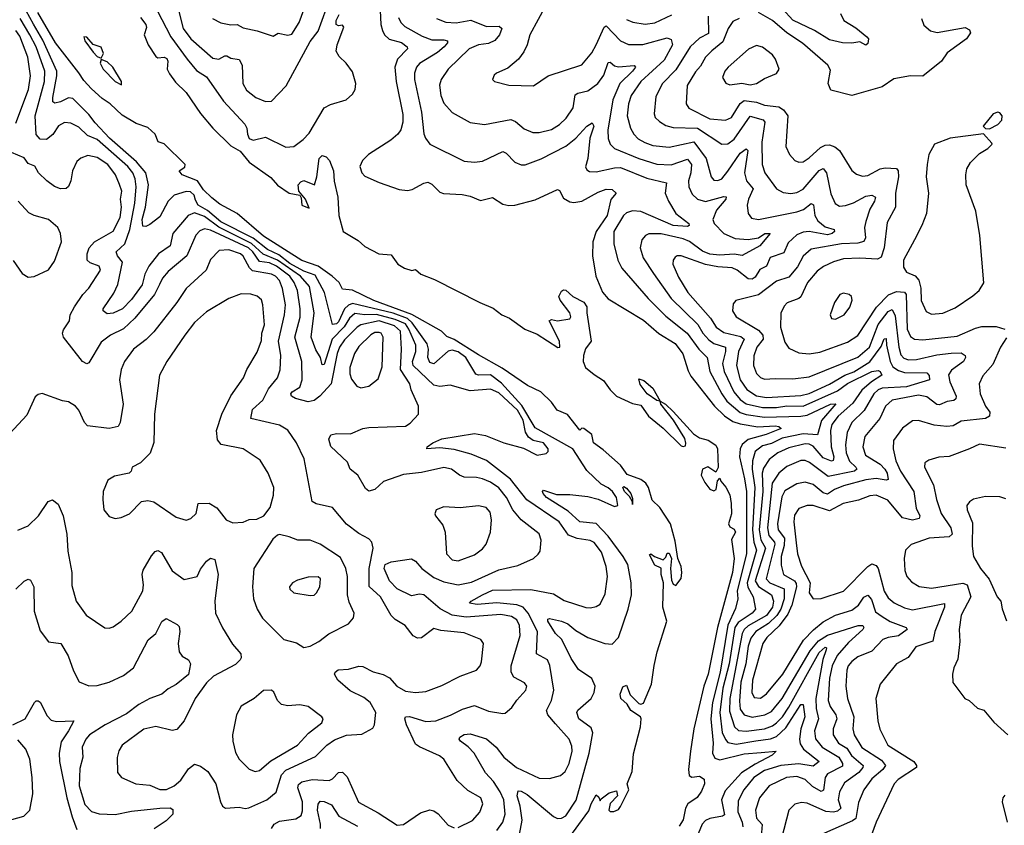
# Model space of a CAD drawing. Extents: x 1771496 to 1971148, y 471553 to 643630.
# Tile 507 of 656: x 1825944 to 1830797, y 634310 to 638279. Entities that reach past the tile are written whole.
import ezdxf

# ---------------------------------------------------------------- set-up
doc = ezdxf.new("R2010")
doc.units = 0

msp = doc.modelspace()

# ---------------------------------------------------------------- linework, layer by layer
at = {"layer": '0CON10XD'}
for points in [[(1826720.8, 638345), (1826750.2, 638235), (1826786.6, 638185), (1826895, 638089.6), (1826925, 638084.1), (1826955, 638101.3), (1826965, 638101.2), (1826985, 638089.1), (1827025, 638082.5), (1827040, 638055), (1827043.4, 637965), (1827061.2, 637931.2), (1827107.5, 637895), (1827155, 637876.8), (1827185, 637876.9), (1827256.7, 637953.3), (1827375, 638171.2), (1827415, 638222), (1827475, 638391.1)], [(1828540.7, 638355), (1828457.8, 638205), (1828445.3, 638154.7), (1828429.4, 638120.6), (1828402.5, 638085), (1828350.3, 638039.7), (1828293.3, 638015), (1828283.3, 638005), (1828273.8, 637985), (1828284.1, 637974.1), (1828355, 637956), (1828477, 637953), (1828548.1, 638001.9), (1828715, 638056.9), (1828763.8, 638116.2), (1828785.5, 638154.5), (1828825, 638242.2), (1828835, 638248.5), (1828905, 638175.3), (1828945, 638156.5), (1829015, 638156.1), (1829135, 638190.2), (1829155, 638181.9), (1829161.6, 638155), (1829120.1, 638079.9), (1829005.9, 637975), (1828958.4, 637905), (1828944.3, 637865), (1828937.6, 637805), (1828954, 637745), (1828970.8, 637715), (1828992.5, 637692.5), (1829025, 637673.2), (1829065, 637659.3), (1829145, 637650.6), (1829266.5, 637676.5), (1829327.7, 637595), (1829352.9, 637505), (1829365, 637488.9), (1829385, 637486.2), (1829405, 637495.4), (1829435, 637533.1), (1829495, 637620.8), (1829525, 637643.6), (1829532.3, 637635), (1829517.2, 637525), (1829527, 637485), (1829559.4, 637445), (1829535.9, 637395), (1829528.9, 637365), (1829533.9, 637323.9), (1829551.3, 637301.3), (1829585.4, 637295.4), (1829775, 637331.7), (1829806.6, 637343.4), (1829845, 637373.8), (1829856.7, 637366.7), (1829863.4, 637315), (1829877.3, 637287.3), (1829915, 637258.4), (1829958.8, 637245), (1829960, 637235), (1829948.1, 637225), (1829925, 637219.6), (1829835, 637234.8), (1829805, 637231.5), (1829775, 637219.8), (1829731, 637179), (1829710.4, 637129.6), (1829643, 637107), (1829625.5, 637064.5), (1829592.5, 637047.5), (1829569, 637011), (1829555, 637000.6), (1829535, 637002.5), (1829481.1, 637045), (1829455, 637056.7), (1829385, 637060.9), (1829325, 637073.3), (1829203.6, 637116.4), (1829184.5, 637115.5), (1829175, 637108.8), (1829165.6, 637094.4), (1829162.9, 637075), (1829191.3, 637011.3), (1829237.5, 636935), (1829349, 636809), (1829376.9, 636765), (1829415, 636738), (1829498.7, 636718.7), (1829514.8, 636705), (1829486.2, 636645), (1829477, 636575), (1829495.1, 636505.1), (1829527.9, 636457.9), (1829575, 636426), (1829625, 636417.2), (1829795, 636426.8), (1829835, 636437.4), (1829935, 636483), (1830011.7, 636528.3), (1830055, 636544.6), (1830135, 636593.6), (1830191, 636669), (1830205, 636707.1), (1830215, 636708.6), (1830216.3, 636675), (1830234.4, 636595), (1830248.3, 636568.3), (1830275, 636550.3), (1830305, 636540.1), (1830415, 636539.8), (1830426.5, 636526.5), (1830427.7, 636505), (1830315, 636470.1), (1830195, 636463.1), (1830174.8, 636455), (1830153.5, 636435), (1830105.9, 636354.1), (1830045.8, 636295), (1830022.4, 636245), (1830014.1, 636185), (1830017.4, 636145), (1830033.5, 636103.5), (1830065.9, 636075), (1830070, 636065), (1830058.5, 636055), (1829928.6, 636028.6), (1829837.6, 636097.6), (1829815, 636107.6), (1829795, 636107), (1829725, 636078.3), (1829685, 636045.3), (1829653.6, 635995), (1829629.5, 635775), (1829637.2, 635737.2), (1829665.1, 635705.1), (1829666.3, 635695), (1829624, 635525), (1829641.6, 635505), (1829712.2, 635475), (1829711.8, 635425), (1829696.4, 635375), (1829675.7, 635344.3), (1829635, 635303.5), (1829572.9, 635265), (1829548.1, 635231.9), (1829535, 635192.2), (1829522.6, 635105), (1829499.1, 635015), (1829491.5, 634921.5), (1829495, 634881.8), (1829515, 634853.5), (1829555, 634843.3), (1829616.4, 634853.6), (1829649.1, 634870.9), (1829702.5, 634935), (1829840.9, 635169.1), (1829880.8, 635219.2), (1829925, 635246.6), (1830076.2, 635295), (1830099.2, 635295), (1830105.5, 635285), (1830100, 635275), (1830028.8, 635211.2), (1829972.8, 635147.2), (1829948.3, 635095), (1829935.7, 635035), (1829929.5, 634925), (1829938.7, 634895), (1829966.2, 634855), (1829971.9, 634835), (1829953.7, 634785), (1829954.1, 634755), (1829980, 634715), (1830020.6, 634690.6), (1830044, 634654), (1830101.2, 634605), (1830100.2, 634595), (1830079.4, 634570.6), (1830010.3, 634519.7), (1829984.8, 634475.2), (1829978.3, 634435), (1829991.1, 634395), (1829975, 634379.8), (1829954.5, 634374.5), (1829917.7, 634377.7), (1829825, 634418.7), (1829797.1, 634422.9), (1829765, 634414.4), (1829735.6, 634385), (1829699.2, 634245)], [(1828590.1, 635940.1), (1828655, 635940), (1828745, 635930), (1828795, 635916.1), (1828875, 635880.8), (1828891.5, 635885), (1828885.1, 635925), (1828865.2, 635955), (1828845, 635973.1), (1828810.7, 635990.7), (1828738.5, 636058.5), (1828670.5, 636165), (1828485, 636269), (1828419, 636379), (1828318.2, 636488.2), (1828265, 636528.7), (1828205, 636527.7), (1828192.3, 636532.3), (1828142.1, 636615), (1828105, 636643.2), (1828075, 636650.3), (1828055, 636645.6), (1827985, 636583.2), (1827965, 636590), (1827954.9, 636615.1), (1827959.1, 636655), (1827952.3, 636682.3), (1827878.6, 636785), (1827855, 636806.2), (1827785, 636832.4), (1827585, 636880.1), (1827565, 636873.3), (1827545.3, 636854.7), (1827515, 636790.5), (1827505, 636781.2), (1827485, 636777.7), (1827446.6, 636935), (1827399.6, 637019.6), (1827345, 637040.1), (1827275, 637078), (1827221.2, 637121.2), (1827165, 637147.5), (1827095, 637202.2), (1826935, 637283.9), (1826869.6, 637339.6), (1826824.1, 637365), (1826809.6, 637390.4), (1826804.2, 637415), (1826785, 637430.8), (1826765, 637432), (1826705, 637414.1), (1826676.2, 637385), (1826635, 637308), (1826585, 637270.5), (1826565, 637259.8), (1826551.3, 637261.3), (1826547.8, 637295), (1826564.2, 637355.8), (1826578.7, 637465), (1826564.8, 637525), (1826518.8, 637578.8), (1826386.9, 637695), (1826315, 637770.3), (1826285, 637812.7), (1826205, 637890.8), (1826185, 637894.7), (1826145, 637873.8), (1826117.3, 637867.3), (1826107.1, 637875), (1826106.2, 637896.2), (1826127.4, 638002.6), (1826126.2, 638025), (1826057.5, 638177.5), (1826012.4, 638257.6), (1825975, 638322.1)], [(1826235, 638017.1), (1826119.9, 638165), (1826033.1, 638315)], [(1826621.9, 638325), (1826688.5, 638195), (1826769.7, 638085), (1826815, 638029.4), (1826865, 637998.1), (1826947.9, 637877.9), (1827053.7, 637763.7), (1827063.7, 637745), (1827065.9, 637715), (1827075, 637694.3), (1827095, 637686.3), (1827155, 637700.8), (1827255, 637651.5), (1827295, 637653.6), (1827341.1, 637688.9), (1827370.1, 637719.9), (1827445, 637844), (1827475, 637861.3), (1827553.1, 637885), (1827585, 637912.1), (1827597.1, 637935), (1827600, 637965), (1827585, 638022.2), (1827552.4, 638065), (1827517.8, 638097.8), (1827504, 638124), (1827508.7, 638155), (1827541.9, 638241.9), (1827535, 638252.9), (1827515, 638248.1), (1827503.3, 638255), (1827503.8, 638275), (1827517.7, 638305)], [(1826894.2, 638285), (1826935, 638263.5), (1826985, 638253.8), (1827015.3, 638255.3), (1827045, 638239.1), (1827114.7, 638224.7), (1827192.5, 638197.5), (1827218, 638212), (1827265, 638202.2), (1827285, 638208.1), (1827321.9, 638265), (1827345, 638327.1)], [(1827720.5, 638325), (1827724.4, 638255), (1827732.2, 638225), (1827742.7, 638205), (1827765, 638183.2), (1827825, 638167.3), (1827854, 638145), (1827854.6, 638135), (1827805.2, 638084.8), (1827793.2, 638045), (1827799, 637975), (1827831.7, 637811.7), (1827831.9, 637775), (1827822.8, 637737.2), (1827808, 637715), (1827773.6, 637685), (1827662.7, 637615), (1827633.5, 637585), (1827620.9, 637555), (1827630, 637525), (1827645, 637507.5), (1827715, 637477.3), (1827815, 637441.8), (1827855, 637436.8), (1827878.3, 637441.7), (1827935, 637473.8), (1827955, 637478.8), (1827975, 637469.5), (1828015, 637428.6), (1828032.1, 637422.1), (1828125, 637417.8), (1828165, 637408.9), (1828215, 637388.1), (1828275, 637402.9), (1828325, 637369.4), (1828355, 637363.5), (1828385, 637365.6), (1828485, 637391.1), (1828595, 637442.5), (1828605, 637438), (1828625, 637400.5), (1828655, 637382.5), (1828675, 637378.5), (1828715, 637384.4), (1828795, 637428.9), (1828835, 637443.5), (1828865, 637442.5), (1828883.8, 637425), (1828857.4, 637392.6), (1828839.3, 637315), (1828785.2, 637235), (1828768.1, 637185), (1828767.9, 637115), (1828784.5, 637015.5), (1828816.9, 636936.9), (1828844.2, 636904.2), (1829018.6, 636798.6), (1829095, 636733.1), (1829175, 636684), (1829213.2, 636633.2), (1829238.3, 636548.3), (1829252.2, 636522.2), (1829368.9, 636375), (1829418.1, 636328.1), (1829459.3, 636299.3), (1829495, 636287.9), (1829582.9, 636272.9), (1829667.6, 636277.6), (1829686, 636275), (1829697.5, 636265), (1829623.3, 636235), (1829535, 636210.5), (1829504.5, 636185.5), (1829495.5, 636165), (1829491.3, 636125), (1829517.1, 636017.1), (1829526.8, 635955), (1829526.8, 635646.8), (1829480.8, 635465), (1829484.1, 635425), (1829472.3, 635377.7), (1829434.3, 635295.7), (1829396.7, 635065), (1829358.4, 634915), (1829350.4, 634835), (1829361.4, 634715), (1829358.1, 634665), (1829370.8, 634640.8), (1829395, 634633.3), (1829515, 634661.9), (1829599.2, 634669.2), (1829673.3, 634675), (1829653.5, 634655), (1829568.4, 634611.6), (1829501.5, 634568.5), (1829420.9, 634479.1), (1829402.4, 634435), (1829418.2, 634361.8), (1829408.6, 634355), (1829345, 634343.9), (1829325, 634333.7), (1829308.2, 634315), (1829228.8, 634125)], [(1828935, 638280.8), (1828966.4, 638266.4), (1829026.2, 638256.2), (1829075, 638263.1), (1829157.7, 638302.3)], [(1830389.4, 638285), (1830401.3, 638251.3), (1830433.6, 638223.6), (1830465.6, 638215.6), (1830605, 638241.1), (1830625, 638229.2), (1830630.6, 638215), (1830610.6, 638185), (1830515, 638115.4), (1830487.8, 638075), (1830395, 638001.4), (1830335, 638002.9), (1830252.9, 637987.1), (1830195, 637947.8), (1830045, 637906.2), (1829941.4, 637931.4), (1829929.7, 637965), (1829940.2, 638030.2), (1829927.5, 638055), (1829803.1, 638163.1), (1829725.1, 638215.1), (1829655, 638274.7), (1829585, 638313.9)], [(1829990, 638310), (1830005.5, 638275), (1830065, 638238.9), (1830120, 638195), (1830127.5, 638185), (1830125, 638162.5), (1830115, 638154.2), (1830085, 638170), (1830045, 638162.7), (1830000, 638165), (1829935, 638179.2), (1829862.1, 638225), (1829755, 638276.6), (1829703.2, 638333.2)], [(1828295, 634283.6), (1828325.3, 634325), (1828336.9, 634365), (1828330.4, 634435), (1828312.6, 634475), (1828279, 634525), (1828239.1, 634569.1), (1828183.2, 634665), (1828155, 634696), (1828116.7, 634725), (1828110.6, 634735), (1828112.9, 634745), (1828135, 634757.5), (1828165, 634760.3), (1828245, 634736.2), (1828291.6, 634695), (1828330, 634645), (1828392.5, 634595), (1828505, 634542.1), (1828555, 634540), (1828608.8, 634555), (1828633.1, 634575), (1828651.5, 634615), (1828666.8, 634675), (1828665, 634700), (1828651.8, 634735), (1828585, 634810.4), (1828547.3, 634855), (1828540, 634875), (1828564.6, 634925), (1828577.3, 634975), (1828556.7, 635096.7), (1828545, 635125.6), (1828491.2, 635155), (1828496, 635265), (1828450.1, 635355), (1828425, 635384.2), (1828395, 635395.9), (1828295, 635405.7), (1828198.5, 635398.5), (1828161.2, 635405), (1828169.2, 635415), (1828225, 635446.2), (1828275, 635468), (1828462.5, 635472.5), (1828575, 635450), (1828627.7, 635417.7), (1828735, 635383.1), (1828757.9, 635382.1), (1828785, 635387.5), (1828805, 635400), (1828829.8, 635450.2), (1828840.9, 635535), (1828835.3, 635585), (1828811.9, 635655), (1828775, 635704), (1828755, 635712.8), (1828692.4, 635722.4), (1828649.6, 635739.6), (1828603.3, 635805), (1828443.8, 635913.8), (1828363.2, 636015), (1828245, 636106.8), (1828168.5, 636138.5), (1828085, 636160.7), (1828015, 636169.1), (1827950, 636165), (1827952.5, 636175), (1827980, 636195), (1828025, 636213.8), (1828185, 636240), (1828239.9, 636229.9), (1828330, 636195), (1828427.6, 636167.6), (1828495, 636133.3), (1828538.7, 636141.3), (1828548.3, 636151.7), (1828548.5, 636165), (1828525, 636194.6), (1828475, 636205.9), (1828452, 636222), (1828437.2, 636247.2), (1828425, 636305.8), (1828396.8, 636355), (1828305, 636440.8), (1828265, 636459.5), (1828165, 636449.7), (1828065, 636478.5), (1828015, 636472.2), (1827985, 636479.2), (1827882.6, 636575), (1827880.3, 636595), (1827897.2, 636645), (1827895.9, 636675), (1827862.5, 636755), (1827845, 636781.1), (1827795, 636802.7), (1827703.1, 636826.9), (1827645, 636824.7), (1827595, 636831.1), (1827569.2, 636809.2), (1827543.4, 636766.6), (1827483.4, 636705), (1827445, 636580), (1827435, 636578), (1827425.9, 636615), (1827402.9, 636652.9), (1827381, 636715), (1827396, 636835), (1827371.5, 636965), (1827327.9, 637015), (1827215, 637093.7), (1827144.2, 637124.2), (1827087.1, 637177.1), (1826925, 637256.5), (1826855, 637310.1), (1826805, 637327.2), (1826773.4, 637315), (1826698.7, 637225), (1826685.6, 637164.4), (1826627.1, 637125), (1826580, 637065), (1826560.4, 637025), (1826547.6, 636972.4), (1826495, 636899.7), (1826450.8, 636855), (1826405, 636832.7), (1826375, 636830), (1826355.5, 636845), (1826354.7, 636855), (1826407.7, 636932.3), (1826427.5, 636975), (1826450.5, 637085), (1826425, 637115.6), (1826418.7, 637135), (1826462, 637175), (1826487.1, 637245), (1826511.1, 637375), (1826518.4, 637455), (1826513.3, 637495), (1826501.3, 637525), (1826477.4, 637555), (1826325, 637688.8), (1826278.1, 637708.1), (1826235, 637750), (1826195, 637769.2), (1826165, 637772.5), (1826135, 637755.4), (1826107.3, 637712.7), (1826075, 637688.2), (1826045, 637690), (1826025, 637713.8), (1826019.5, 637805), (1826065.1, 637974.9), (1826066.8, 638025), (1826025, 638144.7), (1825994.4, 638205), (1825945.6, 638285.6)], [(1826539.6, 638289.6), (1826565.9, 638255), (1826568.6, 638241.4), (1826557.3, 638205), (1826576.6, 638155), (1826615, 638097.7), (1826625, 638091.3), (1826655, 638094.1), (1826668.5, 638088.5), (1826673.3, 638075), (1826670.3, 638035), (1826681.9, 638011.9), (1826711.4, 637971.4), (1826765, 637920.5), (1826835, 637816.1), (1826895, 637744.7), (1826985, 637658.2), (1827030.8, 637630.8), (1827075, 637577.8), (1827181.5, 637501.5), (1827215, 637463.5), (1827271.4, 637425), (1827323.9, 637413.9), (1827331.2, 637401.2), (1827334.4, 637365), (1827370, 637350), (1827353.3, 637395), (1827320, 637435), (1827316.7, 637465), (1827329.5, 637480.5), (1827345, 637486), (1827396.2, 637465), (1827409, 637505), (1827419.5, 637595), (1827435, 637610), (1827455, 637604), (1827470.8, 637585), (1827490.5, 637535), (1827493.7, 637483.7), (1827511.5, 637405), (1827516.4, 637315), (1827538.9, 637235), (1827611.4, 637191.4), (1827645, 637161.4), (1827714.2, 637125), (1827775, 637120.8), (1827807.5, 637075), (1827841.2, 637055), (1827876, 637044), (1827895, 637047.5), (1827921.2, 637025), (1827988.7, 636998.7), (1828211.9, 636885), (1828278, 636858), (1828320, 636825), (1828357.8, 636807.8), (1828432.9, 636755), (1828495, 636729.6), (1828596.1, 636663.9), (1828606.7, 636665), (1828604, 636696), (1828553.8, 636796.2), (1828565, 636802.5), (1828595, 636796.2), (1828656, 636805), (1828661.2, 636815), (1828656, 636835), (1828607.6, 636897.6), (1828601.4, 636915), (1828615, 636940.8), (1828625, 636947.5), (1828635, 636945.7), (1828670.8, 636915), (1828725, 636887.4), (1828740, 636865), (1828738.9, 636835), (1828760, 636695), (1828733.3, 636656.7), (1828722.9, 636625), (1828721.1, 636595), (1828733.5, 636565), (1828775, 636530.8), (1828821.7, 636501.7), (1828854.3, 636455), (1828885, 636424.4), (1828965, 636387.5), (1829005, 636380), (1829043.8, 636325), (1829116.4, 636266.4), (1829205, 636180), (1829215, 636176.7), (1829225, 636180), (1829228, 636192), (1829222, 636215), (1829165.8, 636305.8), (1829103.3, 636385), (1829100, 636400), (1829085, 636403.3), (1829037.5, 636435), (1829001.7, 636481.7), (1828995, 636510), (1829020.7, 636500.7), (1829065, 636463.3), (1829100, 636400), (1829126.7, 636385), (1829165, 636348.8), (1829265, 636238.8), (1829295, 636218.8), (1829337.7, 636207.7), (1829375, 636183.3), (1829384, 636165), (1829386.7, 636073.3), (1829375, 636050), (1829335, 636076.7), (1829310, 636065), (1829303.1, 636035), (1829320.7, 635999.3), (1829345, 635966.2), (1829365, 635957.5), (1829377.5, 635965), (1829383, 636007), (1829395, 636020), (1829400, 636005), (1829425, 635976.7), (1829445, 635937.5), (1829450.8, 635895), (1829452, 635845), (1829437.5, 635795), (1829445, 635781.2), (1829465, 635769.2), (1829471.9, 635755), (1829452.6, 635717.4), (1829464.8, 635625), (1829457.7, 635555), (1829384.1, 635285), (1829336.8, 635055), (1829315.5, 634995), (1829267.1, 634785), (1829250, 634675), (1829240.8, 634585), (1829244, 634555), (1829256.4, 634546.4), (1829295, 634552.5), (1829317.8, 634537.8), (1829319.5, 634515), (1829305, 634478.1), (1829283.8, 634446.2), (1829236.7, 634415), (1829226, 634395), (1829213.9, 634336.1), (1829194, 634305)], [(1827810.4, 638290.4), (1827822.5, 638265), (1827841.8, 638245), (1827927.4, 638197.4), (1827975, 638180.2), (1828035, 638180.5), (1828053.1, 638175), (1828052.5, 638165), (1828035.4, 638144.6), (1828002.7, 638117.3), (1827915, 638063.1), (1827900, 638045), (1827889.7, 638015), (1827889.2, 637985), (1827923.8, 637823.8), (1827936.1, 637716.1), (1827943.3, 637695), (1827966.2, 637666.2), (1828135, 637582.7), (1828185, 637576.9), (1828225, 637581.5), (1828325, 637630.4), (1828342.1, 637622.1), (1828385, 637576.4), (1828415, 637564.5), (1828435, 637563.8), (1828515, 637593.2), (1828635, 637656.2), (1828685, 637695.3), (1828739.1, 637755), (1828765, 637771.1), (1828773.8, 637755), (1828754.1, 637695.9), (1828743.6, 637595), (1828733.3, 637553.3), (1828739.3, 637539.3), (1828751.9, 637531.9), (1828785, 637529.2), (1828875, 637550), (1828905, 637550.6), (1829035, 637498.1), (1829131.9, 637475), (1829125.4, 637425), (1829141.3, 637385), (1829177.9, 637325), (1829242.5, 637275), (1829244.2, 637265), (1829235, 637260.4), (1829165, 637264.6), (1829005, 637333.4), (1828965, 637338), (1828935, 637328.1), (1828919.6, 637315), (1828872.4, 637235), (1828872.7, 637175), (1828892.8, 637095), (1828912, 637055), (1829041.6, 636905), (1829129.1, 636819.1), (1829234.2, 636735), (1829291.4, 636655), (1829332.8, 636615), (1829345.6, 636545), (1829404.8, 636435), (1829430.2, 636400.2), (1829495, 636343.8), (1829525, 636333.6), (1829615, 636321.2), (1829795, 636325.8), (1829825, 636330.9), (1829941.1, 636385), (1829966.9, 636386.9), (1829895.7, 636305), (1829876.6, 636233.4), (1829805, 636239.4), (1829702.8, 636217.2), (1829649.5, 636190.5), (1829605, 636179.1), (1829568.7, 636151.3), (1829555.9, 636105.9), (1829555.1, 636064.9), (1829568, 635975), (1829556.6, 635765), (1829562.2, 635705), (1829575.4, 635665), (1829530.4, 635505), (1829533.6, 635483.6), (1829558.6, 635435), (1829570.3, 635375), (1829554.7, 635355), (1829485, 635309.9), (1829468.9, 635285), (1829440.4, 635105), (1829409, 634985), (1829394.9, 634865), (1829407, 634767), (1829422.1, 634732.1), (1829435, 634717.6), (1829475, 634710), (1829573.2, 634726.8), (1829645, 634735.4), (1829675, 634747), (1829720.4, 634789.6), (1829795, 634904.4), (1829805, 634905.8), (1829813.7, 634845), (1829794.5, 634785.5), (1829787.5, 634735), (1829790.8, 634710.8), (1829807.4, 634685), (1829884.6, 634625), (1829855, 634600.6), (1829785, 634613.3), (1829696.1, 634603.9), (1829615, 634580), (1829563, 634545), (1829513.5, 634485), (1829485, 634430.8), (1829483.2, 634376.8), (1829504.5, 634325), (1829507.7, 634302.3)], [(1827998.6, 638285), (1828045, 638267.2), (1828095, 638263.8), (1828167.2, 638277.2), (1828245, 638246), (1828306.5, 638246.5), (1828319.5, 638235), (1828309.3, 638205), (1828285, 638176.7), (1828255, 638162.4), (1828205, 638154.7), (1828158.9, 638135), (1828056.1, 638035), (1828021.2, 637985), (1828013.3, 637956.7), (1828020.4, 637905), (1828035, 637868.6), (1828075, 637822), (1828165, 637772.5), (1828235, 637762.7), (1828365, 637786.8), (1828388, 637778), (1828431.2, 637741.2), (1828472.6, 637722.6), (1828505, 637722.5), (1828565, 637738.8), (1828605, 637762.7), (1828636.9, 637793.1), (1828671.5, 637845), (1828681.9, 637908.1), (1828695, 637917.5), (1828745, 637928.2), (1828794, 637965), (1828822.5, 638005), (1828845, 638068.6), (1828855, 638070.6), (1828875, 638051.8), (1828895, 638047.1), (1828973, 638053), (1828978.5, 638045), (1828964.7, 638025), (1828902.5, 637965), (1828866.9, 637885), (1828842.8, 637735), (1828844.3, 637694.3), (1828854.6, 637665), (1828875.7, 637645), (1828995, 637595.2), (1829085, 637567.8), (1829155, 637564.4), (1829235, 637591.6), (1829256, 637565), (1829251.9, 637525), (1829240.2, 637485), (1829241.4, 637455), (1829259, 637419), (1829284.5, 637394.5), (1829325, 637384.1), (1829415, 637408.4), (1829426.9, 637406.9), (1829424.4, 637395), (1829379.2, 637340.8), (1829361.1, 637295), (1829366.4, 637275), (1829414.6, 637225), (1829470.6, 637200.6), (1829535, 637196), (1829585.8, 637204.2), (1829616.1, 637226.1), (1829643.3, 637225), (1829592.3, 637165), (1829505, 637117.1), (1829465, 637124.2), (1829395, 637118.8), (1829345, 637123.3), (1829308.7, 637138.7), (1829245, 637185.5), (1829215, 637199.3), (1829105.7, 637224.3), (1829045, 637223.8), (1829028.1, 637215), (1829010.5, 637195), (1829002, 637155), (1829017.2, 637105), (1829068.3, 637028.3)], [(1829337.1, 638297.1), (1829339.5, 638210.5), (1829295, 638187.8), (1829248.3, 638145), (1829177.7, 638032.3), (1829112.2, 637965), (1829080.2, 637900.2), (1829070.9, 637815), (1829076.8, 637796.8), (1829097.3, 637777.3), (1829128.1, 637758.1), (1829165, 637748.4), (1829285, 637744.8), (1829405, 637665.9), (1829435, 637667.8), (1829465, 637690), (1829545, 637804.3), (1829607.8, 637785), (1829616.4, 637775), (1829602.3, 637675), (1829604.2, 637565), (1829617.2, 637525), (1829674.4, 637445), (1829707.4, 637427.4), (1829745, 637422.8), (1829775, 637427.4), (1829805.4, 637444.6), (1829885, 637536.4), (1829905, 637545.3), (1829921.1, 637525), (1829941.7, 637421.7), (1829964.2, 637374.2), (1829985, 637361.1), (1830015, 637363.7), (1830053.1, 637376.9), (1830115, 637410.4), (1830145, 637414.7), (1830161.5, 637405), (1830157.9, 637385), (1830134.1, 637345.9), (1830114.8, 637285), (1830108.6, 637255), (1830112.8, 637205), (1830104.3, 637185.7), (1830075, 637178.8), (1829995, 637175.5), (1829845, 637148.1), (1829805.2, 637114.8), (1829778.3, 637061.7), (1829735, 637010.9), (1829675, 636991.6), (1829585.8, 636924.2), (1829474.2, 636895.8), (1829460.6, 636879.4), (1829457.8, 636845), (1829475, 636815.7), (1829585, 636749), (1829607.4, 636725), (1829608.3, 636705), (1829577.6, 636665), (1829562.9, 636622.9), (1829560.8, 636575), (1829575.7, 636535.7), (1829595, 636515.4), (1829615, 636507.5), (1829668.2, 636511.8), (1829755, 636510.3), (1829835, 636519.7), (1830075, 636615.9), (1830132.8, 636665), (1830175, 636776.8), (1830225, 636840.9), (1830245, 636850.5), (1830259.5, 636819.5), (1830277, 636665), (1830287.2, 636627.2), (1830301.2, 636611.2), (1830325, 636604), (1830365, 636604.8), (1830465, 636628.3), (1830535, 636636.6), (1830585, 636637.2), (1830603.6, 636625), (1830605.4, 636615), (1830595.4, 636595), (1830537.7, 636552.3), (1830521.4, 636528.6), (1830528, 636495), (1830560, 636425), (1830558.8, 636411.2), (1830547.9, 636402.1), (1830515, 636398), (1830478.3, 636381.7), (1830465, 636383.8), (1830415, 636420.8), (1830375, 636429.6), (1830245, 636405.2), (1830210.8, 636375), (1830183.4, 636315), (1830109.8, 636225), (1830100, 636175), (1830113.6, 636133.6), (1830185, 636089.6), (1830208, 636065), (1830219.6, 636045), (1830225, 636013.8), (1830215, 636010.4), (1830165, 636018.2), (1830115, 636012.2), (1830005, 635982.8), (1829960.8, 635965), (1829925, 635942.2), (1829905, 635948.3), (1829855, 635989.2), (1829815, 636000.6), (1829775, 635991.8), (1829715, 635958.4), (1829701, 635929), (1829679.2, 635795), (1829682.6, 635765), (1829713.8, 635725), (1829711.7, 635688.3), (1829697.5, 635635), (1829697.6, 635592.4), (1829708.4, 635545), (1829762.5, 635515), (1829771.6, 635501.6), (1829773, 635485), (1829750.6, 635395), (1829730.5, 635349.5), (1829687.8, 635292.2), (1829626.4, 635235), (1829606.4, 635205), (1829555.2, 635025), (1829552.1, 634965), (1829565, 634939.2), (1829595, 634936.7), (1829625, 634957.7), (1829705, 635054.6), (1829807.7, 635222.3), (1829856.6, 635273.4), (1829905, 635312.4), (1829965, 635344.7), (1830045, 635369.2), (1830078.1, 635395), (1830105, 635433.9), (1830125, 635444), (1830142.7, 635422.7), (1830162, 635362), (1830195, 635339.3), (1830235, 635313.4), (1830314, 635285), (1830318.1, 635275), (1830275, 635242.7), (1830225, 635235.3), (1830198.5, 635225), (1830145, 635167.7), (1830075, 635139.2), (1830045, 635116.4), (1830028, 635095), (1830021.6, 635075), (1830015.3, 634995), (1830024.2, 634935), (1830055.2, 634845), (1830050.8, 634785), (1830057.8, 634755), (1830095, 634694.1), (1830191.6, 634631.6), (1830211.1, 634605), (1830197.8, 634585), (1830145, 634538.8), (1830105.4, 634485), (1830077.8, 634422.2), (1830065, 634343.8), (1830048.4, 634331.6), (1829895.7, 634265)], [(1829490.8, 638285), (1829459.2, 638270.8), (1829436.2, 638235), (1829409.7, 638170.3), (1829355, 638126.3), (1829323.7, 638095), (1829299.9, 638050.1), (1829275, 638022.3), (1829233.9, 637955), (1829229.2, 637865), (1829242.6, 637842.6), (1829345, 637790.8), (1829423.4, 637783.4), (1829452.3, 637797.7), (1829495, 637866.5), (1829515, 637881.5), (1829575, 637872.5), (1829615, 637857.6), (1829685, 637849), (1829708.2, 637835), (1829730.4, 637805), (1829720, 637655), (1829738.9, 637615), (1829765, 637585.7), (1829785, 637577.1), (1829805, 637579.4), (1829835, 637598.2), (1829890.6, 637649.4), (1829915, 637660.6), (1829935, 637661.8), (1829961.9, 637651.9), (1829984.4, 637634.4), (1830045, 637535.8), (1830068, 637518), (1830098.9, 637508.9), (1830125, 637510.8), (1830185, 637544.2), (1830209.4, 637549.4), (1830265.7, 637545.7), (1830273.6, 637533.6), (1830275.2, 637504.8), (1830260.8, 637425), (1830261.6, 637355), (1830219.4, 637280.6), (1830205.3, 637155.3), (1830190.9, 637109.1), (1830171.5, 637098.5), (1830085, 637104.8), (1830005, 637100.5), (1829955, 637086.2), (1829906.6, 637063.4), (1829875, 637039.7), (1829827.5, 636985), (1829795, 636914.4), (1829784.7, 636905.3), (1829726.5, 636883.5), (1829712.1, 636867.9), (1829696.1, 636833.9), (1829694.7, 636765), (1829715, 636690.8), (1829735, 636660), (1829785, 636638.5), (1829835, 636633.4), (1829888.5, 636641.5), (1830025, 636690.3), (1830075, 636722.7), (1830167.3, 636862.7), (1830225.9, 636924.1), (1830265, 636940.6), (1830305, 636937.4), (1830313.3, 636925), (1830319, 636755), (1830335, 636718.8), (1830355, 636705.3), (1830395, 636702.4), (1830565, 636719.7), (1830655, 636760), (1830687.2, 636767.2), (1830757.1, 636767.1), (1830799.2, 636755)], [(1825925, 637770), (1825986.3, 637935), (1825997.2, 638002.8), (1825983.3, 638095), (1825945, 638198.6), (1825925, 638226.1)], [(1826345, 638090), (1826356.9, 638113.1), (1826345, 638143.3), (1826306.4, 638156.4), (1826275, 638192.5), (1826260, 638195), (1826264.5, 638175), (1826305, 638118.6), (1826325, 638098), (1826345, 638090)], [(1829445, 637957.5), (1829503.8, 637966.2), (1829545, 637958.7), (1829575, 637964.7), (1829615, 637989.1), (1829675, 638014), (1829687.5, 638035), (1829669.2, 638085), (1829655.2, 638105.2), (1829605, 638143.1), (1829575, 638151.5), (1829536.1, 638133.9), (1829436.7, 638045), (1829419.1, 638025), (1829408.5, 637995), (1829425, 637966), (1829445, 637957.5)], [(1826445, 637957.5), (1826445.9, 637975), (1826402.3, 638045), (1826375, 638071.8), (1826345, 638082.5), (1826340, 638065), (1826354.8, 638035), (1826415, 637974.3), (1826445, 637957.5)], [(1828668.1, 634271.9), (1828749.4, 634380.6), (1828760, 634415), (1828785, 634460), (1828798.3, 634448.3), (1828805, 634430), (1828810, 634440), (1828849.5, 634470.5), (1828885, 634480), (1828890, 634455), (1828855, 634417.5), (1828847.5, 634385), (1828855, 634377.5), (1828871.7, 634378.3), (1828895, 634387.5), (1828905, 634402.5), (1828946.2, 634485), (1828938.8, 634515), (1828962.5, 634575), (1828968.7, 634661.3), (1829004.4, 634795), (1829007.8, 634835), (1829003.1, 634845), (1828956.9, 634875), (1828937.4, 634907.4), (1828906.2, 634935), (1828903.2, 634956.8), (1828917, 634993), (1828935, 635000), (1828953, 634953), (1828995, 634910.5), (1829005, 634906.7), (1829019.1, 634910.9), (1829057.8, 635005), (1829071.9, 635098.1), (1829085.5, 635165), (1829132.9, 635315), (1829114, 635385), (1829117.3, 635505), (1829106.2, 635545), (1829106.4, 635576.4), (1829075, 635591.2), (1829048.3, 635641.7), (1829055, 635647.5), (1829073.6, 635633.6), (1829115, 635617.5), (1829128.8, 635631.2), (1829135, 635650), (1829145, 635650), (1829156.7, 635625), (1829152.2, 635575), (1829157, 635517), (1829165, 635498), (1829178.3, 635491.7), (1829204.5, 635525.5), (1829208.1, 635555), (1829204.1, 635585), (1829187.1, 635625), (1829175, 635710), (1829151.4, 635795), (1829098.9, 635875), (1829062.2, 635912.2), (1829042.5, 635975), (1829030, 635995), (1829005, 636013.5), (1828938.1, 636038.1), (1828905.4, 636085), (1828819.9, 636159.9), (1828772.1, 636195), (1828764.5, 636235), (1828725, 636265.7), (1828715, 636266.7), (1828705, 636257.5), (1828643.6, 636333.6), (1828592.9, 636355), (1828564.4, 636394.4), (1828511.9, 636445), (1828446.7, 636476.7), (1828322.3, 636562.3), (1828205, 636627.1), (1828085, 636703.9), (1828048.5, 636718.5), (1828022.3, 636745), (1827877.4, 636827.4), (1827690, 636895), (1827585, 636946.8), (1827535, 636950.6), (1827519, 636985), (1827483.3, 637015), (1827415, 637064.9), (1827335, 637093.4), (1827145, 637212.5), (1827015, 637323.9), (1826930.7, 637370.7), (1826891.3, 637401.3), (1826850.4, 637440.4), (1826820, 637485), (1826744.2, 637515), (1826730, 637535), (1826757.1, 637552.9), (1826758.9, 637565), (1826655, 637668.2), (1826626.8, 637676.8), (1826611.2, 637715), (1826575, 637747.6), (1826518.3, 637768.3), (1826448.4, 637808.4), (1826389.7, 637865), (1826350.4, 637890.4), (1826297.9, 637937.9), (1826259.1, 637979.1), (1826235, 638017.1)], [(1830725, 637741.2), (1830765, 637762.5), (1830785, 637783.8), (1830786, 637805), (1830775, 637820), (1830765, 637823.8), (1830742.5, 637815), (1830693.3, 637755), (1830705, 637742.5), (1830725, 637741.2)], [(1830438.5, 636828.5), (1830495, 636833.9), (1830555, 636858.8), (1830642.2, 636917.8), (1830672.5, 636945), (1830696.8, 636983.2), (1830676.4, 637215), (1830657.5, 637335), (1830610, 637465), (1830606.9, 637515), (1830612.5, 637545), (1830630, 637575), (1830675, 637620), (1830716.2, 637645), (1830736.7, 637665), (1830735, 637670), (1830695, 637717.5), (1830530, 637695), (1830453.3, 637665), (1830425.7, 637614.3), (1830416.7, 637565), (1830411.8, 637505), (1830423.6, 637425), (1830413.1, 637325), (1830391.4, 637265), (1830355, 637193.8), (1830300.9, 637095), (1830300.4, 637060.4), (1830315.8, 637035), (1830357.9, 637017.9), (1830376.2, 636996.2), (1830386, 636956), (1830387.9, 636895), (1830411.6, 636841.6), (1830438.5, 636828.5)], [(1828105, 634298.4), (1828175.6, 634334.4), (1828212.3, 634375), (1828227.1, 634415), (1828216.7, 634445), (1828152, 634482), (1828100.4, 634530.4), (1828035, 634635.6), (1828013, 634653), (1827915, 634696.2), (1827895, 634710.5), (1827850.9, 634805), (1827842.5, 634835), (1827846, 634844), (1827865, 634845.5), (1827945, 634821.6), (1827995, 634825.3), (1828068, 634852), (1828127.2, 634882.8), (1828185, 634900), (1828255, 634872.1), (1828325, 634860), (1828336.8, 634863.2), (1828369.1, 634890.9), (1828394, 634926), (1828438.7, 634975), (1828443.8, 634995), (1828432.4, 635012.4), (1828379.4, 635039.4), (1828365.9, 635065), (1828365.9, 635095), (1828410.2, 635245), (1828407.9, 635295), (1828395, 635322.5), (1828368.3, 635338.3), (1828315, 635348.4), (1828145, 635335.4), (1828074.9, 635344.9), (1828016.5, 635376.5), (1827935, 635446.1), (1827915, 635449.2), (1827875, 635441.1), (1827805, 635475.7), (1827766.2, 635515), (1827740, 635575), (1827744.7, 635595), (1827775, 635607.5), (1827875, 635622.2), (1827895, 635610.6), (1827925.4, 635575), (1827985, 635531.4), (1828035, 635509.8), (1828104.8, 635494.8), (1828171.4, 635508.6), (1828305, 635569.4), (1828399.7, 635590.3), (1828476.2, 635625), (1828500, 635645), (1828508.8, 635661.2), (1828514.3, 635715), (1828505, 635746), (1828414.8, 635814.8), (1828374.8, 635864.8), (1828343.6, 635925), (1828305, 635972.8), (1828265, 636000.3), (1828225, 636017.2), (1828195, 636024.1), (1828134.7, 636024.7), (1828111.4, 636035), (1828072.5, 636065), (1828035, 636073.3), (1827925, 636048.1), (1827835, 636037.5), (1827736.9, 636003.1), (1827695, 635964.3), (1827665, 635955.7), (1827648.6, 635968.6), (1827610.8, 636035), (1827572.5, 636065), (1827559.8, 636099.8), (1827476.9, 636176.9), (1827468.3, 636211.7), (1827477, 636233), (1827505, 636241.1), (1827575, 636239.2), (1827635, 636264.7), (1827665, 636270.5), (1827845, 636277.1), (1827868.3, 636291.7), (1827909.2, 636335), (1827910, 636375), (1827873.2, 636455), (1827867.6, 636485), (1827821.5, 636555), (1827825.5, 636655), (1827820.7, 636745), (1827790.4, 636770.4), (1827715, 636795.7), (1827625.1, 636774.9), (1827606.4, 636763.6), (1827545, 636702.2), (1827520, 636665), (1827509, 636635), (1827479.2, 636485), (1827422.7, 636425), (1827395, 636402.6), (1827365, 636395.6), (1827302.6, 636412.6), (1827283.1, 636425), (1827280.9, 636435), (1827287.5, 636445), (1827325, 636467.9), (1827336.1, 636503.9), (1827333.6, 636595), (1827300.7, 636715), (1827326.1, 636813.9), (1827325.9, 636855), (1827312.3, 636945), (1827296.7, 636985), (1827275.4, 637015), (1827210, 637065), (1827175, 637080.9), (1827125, 637087.6), (1827093.1, 637135), (1827070.8, 637155), (1826885, 637242.5), (1826855, 637248.4), (1826831.2, 637238.8), (1826812.4, 637217.6), (1826767.9, 637115), (1826675, 637038.9), (1826647.3, 637005), (1826632.5, 636975), (1826607.8, 636925), (1826511.4, 636808.6), (1826455, 636755.9), (1826391.5, 636725), (1826345, 636690.5), (1826285, 636588.8), (1826275, 636584), (1826252.5, 636595), (1826160.3, 636715), (1826155.3, 636735), (1826158.9, 636751.1), (1826189.4, 636795), (1826192.5, 636825), (1826213.5, 636865), (1826254.7, 636925.3), (1826285, 636955.7), (1826342.5, 637045), (1826335, 637065.4), (1826291.5, 637081.5), (1826276.2, 637095), (1826275.6, 637125), (1826286.2, 637155), (1826311.8, 637185), (1826405, 637237.7), (1826438.3, 637305), (1826446, 637355), (1826441.3, 637395), (1826446.9, 637435), (1826435, 637467.8), (1826416.1, 637515), (1826378.4, 637565), (1826325, 637600), (1826280.3, 637609.7), (1826245, 637597.5), (1826225, 637580), (1826203.8, 637535), (1826196.2, 637485), (1826185, 637458), (1826173.3, 637446.7), (1826145, 637446.5), (1826115, 637457.3), (1826076.9, 637485), (1826035.6, 637525), (1826017.5, 637557.5), (1825985, 637570.5), (1825965, 637598.2), (1825903.3, 637625)], [(1825985, 637010), (1826015, 637013.8), (1826085, 637047.1), (1826115, 637089.2), (1826150, 637185), (1826145.4, 637225.4), (1826131.9, 637255), (1826086, 637295), (1826015, 637314.4), (1825988.2, 637328.2), (1825935.8, 637385)], [(1825935, 635764.4), (1825985, 635785.7), (1826035.7, 635835), (1826083.9, 635906.1), (1826105, 635914.3), (1826132.7, 635892.7), (1826157.5, 635835), (1826175.4, 635745), (1826180.9, 635660.9), (1826200.9, 635555), (1826201.4, 635491.4), (1826222.7, 635415), (1826270.8, 635345), (1826362.6, 635282.6), (1826385, 635280.6), (1826405, 635288.6), (1826444.5, 635315.5), (1826496.9, 635365), (1826550, 635465), (1826553.8, 635495), (1826547.5, 635545), (1826552.6, 635567.4), (1826592.7, 635637.3), (1826611.3, 635658.7), (1826625, 635664), (1826643.4, 635653.4), (1826695, 635564.2), (1826755, 635521.4), (1826818, 635535), (1826835, 635571.1), (1826865, 635610.5), (1826885, 635625.8), (1826905, 635620), (1826921.8, 635545), (1826905.4, 635415.4), (1826908.9, 635355), (1826943, 635283), (1826993.1, 635203.1), (1827033.1, 635155), (1827035.4, 635135), (1827030, 635125), (1827007.6, 635102.4), (1826899.4, 635045), (1826865, 635012.5), (1826809.1, 634935), (1826755, 634824.2), (1826718.6, 634781.4), (1826695, 634777.3), (1826615, 634797.5), (1826555, 634783.5), (1826448.1, 634705), (1826432.4, 634677.6), (1826424.3, 634644.3), (1826425, 634570), (1826445.7, 634545.7), (1826516.7, 634515), (1826585, 634507.5), (1826635, 634486), (1826667, 634487), (1826705.5, 634505), (1826737.8, 634532.2), (1826775, 634588.1), (1826805, 634611.4), (1826835, 634601.9), (1826870.6, 634575), (1826910.5, 634515), (1826933.8, 634425), (1826943.8, 634405), (1826957.5, 634395), (1827025, 634400), (1827055, 634393.5), (1827073.8, 634396.2), (1827161.9, 634435), (1827207.1, 634472.9), (1827235, 634559.1), (1827255, 634582.3), (1827401, 634649), (1827457.8, 634705), (1827495, 634731.4), (1827555, 634754.6), (1827630.6, 634759.4), (1827685, 634788.8), (1827692.9, 634805), (1827699.1, 634865), (1827671.5, 634915), (1827640.1, 634940.1), (1827573.1, 634973.1), (1827511.9, 635025), (1827496, 635055), (1827498.8, 635065), (1827513.3, 635076.7), (1827565, 635080), (1827615, 635094.5), (1827635, 635091.8), (1827686, 635066), (1827735, 635052.9), (1827766.6, 635036.6), (1827803.3, 634995), (1827845, 634971.6), (1827895, 634963.8), (1827945, 634970), (1828025, 634998.2), (1828115, 635045.4), (1828196.2, 635075), (1828214, 635095), (1828220, 635115), (1828230, 635205), (1828216.7, 635225), (1828135, 635258.5), (1828020.3, 635270.3), (1827985, 635279.6), (1827925, 635234.2), (1827905, 635231.4), (1827883.1, 635243.1), (1827844.4, 635295), (1827794.8, 635324.7), (1827775, 635344.4), (1827722.7, 635435), (1827665.9, 635485.9), (1827666.7, 635575), (1827686.7, 635675), (1827679.2, 635705), (1827665, 635722), (1827615, 635747.1), (1827555, 635793.8), (1827486.4, 635876.4), (1827405, 635894.5), (1827385.4, 635905.4), (1827345.3, 636115.3), (1827308.1, 636195), (1827265, 636257.5), (1827225, 636281.8), (1827082.7, 636315), (1827091.5, 636358.5), (1827141.4, 636405), (1827169.7, 636460.3), (1827213.8, 636515), (1827226.8, 636553.2), (1827230.8, 636625), (1827220, 636695), (1827249, 636825), (1827254.4, 636875), (1827239.6, 636955), (1827224.9, 636994.9), (1827205.3, 637015), (1827185, 637025.6), (1827091.9, 637041.9), (1827076.3, 637056.3), (1827045, 637113.9), (1827032.1, 637125), (1826974.3, 637145.7), (1826927.3, 637142.7), (1826885, 637098.1), (1826862.1, 637045), (1826764.6, 636955), (1826718, 636885), (1826605, 636740.9), (1826566.9, 636703.1), (1826504.8, 636655.2), (1826459.6, 636595), (1826443.6, 636555), (1826435.5, 636505), (1826453.8, 636385), (1826439.1, 636295), (1826429.2, 636275), (1826385, 636265.4), (1826278.5, 636278.5), (1826263.8, 636293.8), (1826235, 636356), (1826218, 636375)], [(1825912.1, 637092.1), (1825955, 637028), (1825985, 637010)], [(1829068.3, 637028.3), (1829154.7, 636905), (1829287.3, 636777.3), (1829311.7, 636735), (1829341.4, 636701.4), (1829365, 636683.7), (1829422.4, 636665), (1829423.6, 636645), (1829408.4, 636585), (1829416.1, 636545), (1829464.5, 636445), (1829495, 636408.6), (1829525, 636387), (1829605, 636368.3), (1829675, 636368.8), (1829725, 636376.2), (1829805, 636374.6), (1829975, 636451), (1830025, 636486.2), (1830145, 636545.4), (1830175, 636550.7), (1830185.4, 636545), (1830192.7, 636527.3), (1830142.2, 636495), (1830095, 636453.8), (1830050.5, 636389.5), (1829978.4, 636325), (1829947.8, 636285), (1829941, 636255), (1829944.5, 636175), (1829957, 636125), (1829953.3, 636106.7), (1829945, 636104.7), (1829905, 636121), (1829855, 636177.3), (1829835, 636187.8), (1829815, 636188.6), (1829735, 636169.8), (1829680.9, 636145), (1829638.6, 636111.4), (1829609.9, 636070.1), (1829603.7, 636045), (1829607.3, 635955), (1829588.7, 635765), (1829597.1, 635717.1), (1829620.7, 635675), (1829568.5, 635515), (1829585, 635487.1), (1829649.8, 635445), (1829659.3, 635415), (1829655.1, 635385), (1829625, 635344.1), (1829535, 635292.6), (1829515.5, 635275), (1829504.7, 635255), (1829444.7, 634935), (1829442.5, 634872.5), (1829467.8, 634795), (1829486.4, 634776.4), (1829525, 634773.8), (1829615, 634785.8), (1829655, 634800), (1829675, 634815.2), (1829704.5, 634845), (1829735, 634891.6), (1829885, 635161.6), (1829915, 635188.2), (1829920.6, 635185), (1829918.8, 635175), (1829902.8, 635127.2), (1829867.6, 634935), (1829869.7, 634885), (1829881.1, 634835), (1829861.7, 634775), (1829866.5, 634736.5), (1829899.4, 634695), (1829982.3, 634645), (1830000.2, 634615), (1829999.2, 634600.8), (1829925.8, 634564.2), (1829914, 634545), (1829906.6, 634483.4), (1829895, 634475.9), (1829851, 634501), (1829815, 634536.3), (1829775, 634550.7), (1829722.9, 634545), (1829638.8, 634505), (1829590.3, 634445), (1829570.6, 634385), (1829576.1, 634345), (1829603.7, 634313.7), (1829598.3, 634255)], [(1826995, 635800.4), (1827045, 635803.3), (1827075, 635817.1), (1827112.3, 635817.7), (1827147.5, 635835), (1827178.8, 635875), (1827194.3, 635935.7), (1827195.6, 635975), (1827168.5, 636045), (1827128.6, 636108.6), (1827045, 636164.6), (1826936, 636186), (1826919.1, 636209.1), (1826913.8, 636255), (1826940.5, 636335), (1826984.7, 636425.3), (1827046.9, 636515), (1827063.3, 636555), (1827115, 636641.2), (1827135, 636698.8), (1827137.3, 636735), (1827150.7, 636775), (1827142.3, 636875), (1827135, 636899.2), (1827115, 636916.9), (1827083, 636927), (1827035, 636928.6), (1826975, 636905.7), (1826865, 636840.5), (1826805, 636786.7), (1826758.2, 636725), (1826668.9, 636595), (1826633.1, 636526.9), (1826608.1, 636335), (1826605.6, 636195.6), (1826587.1, 636142.9), (1826538.8, 636095), (1826497.5, 636075), (1826493.3, 636055), (1826482.5, 636045), (1826410.7, 636029.3), (1826378.8, 636011.2), (1826355.7, 635955), (1826352.9, 635915), (1826358, 635865), (1826385, 635831.2), (1826415, 635821.2), (1826444.1, 635825.9), (1826485, 635843.8), (1826543.3, 635905), (1826575, 635910.8), (1826605, 635904), (1826715, 635828.1), (1826765, 635812.5), (1826788, 635822), (1826813.8, 635846.2), (1826823.3, 635895), (1826877.1, 635897.1), (1826915, 635874.2), (1826961.4, 635815), (1826995, 635800.4)], [(1829965, 636804.3), (1830007.1, 636825), (1830035, 636862), (1830046.9, 636896.9), (1830043.8, 636915), (1830033.3, 636925), (1830005, 636932.5), (1829986.7, 636925), (1829959.4, 636885), (1829938.8, 636825), (1829946.2, 636806.2), (1829965, 636804.3)], [(1827625, 636465.6), (1827665, 636472.9), (1827710.6, 636509.4), (1827730.8, 636569.2), (1827736, 636715), (1827725, 636734.4), (1827715, 636738.2), (1827695, 636737.1), (1827675, 636725.9), (1827615, 636668.2), (1827594.2, 636635), (1827571.1, 636565), (1827570.8, 636535), (1827578.5, 636508.5), (1827605, 636474.3), (1827625, 636465.6)], [(1830808.1, 636711.9), (1830779.2, 636665), (1830740, 636580), (1830690.9, 636525), (1830672.9, 636485), (1830678.9, 636435), (1830705.3, 636375), (1830725.9, 636345), (1830723.6, 636326.4), (1830705.2, 636314.7), (1830585, 636300.7), (1830545, 636278.5), (1830514.7, 636275.3), (1830452.1, 636282.1), (1830375, 636304.5), (1830345, 636302.5), (1830295, 636266.7), (1830250.9, 636205), (1830248.9, 636165), (1830263.3, 636105), (1830284.8, 636055), (1830351.6, 635955), (1830363.2, 635873.2), (1830380.8, 635835), (1830378.3, 635821.7), (1830345, 635813.5), (1830295.6, 635825.6), (1830222.3, 635912.3), (1830165, 635936.3), (1830135, 635933.3), (1830078.3, 635911.7), (1830002.5, 635895), (1829935, 635859.4), (1829855, 635885.3), (1829825, 635886), (1829785, 635870), (1829762.4, 635837.6), (1829759.7, 635805), (1829771.8, 635701.8), (1829777.7, 635647.8), (1829797.2, 635587.2), (1829839.5, 635505), (1829835.5, 635455), (1829855.6, 635425.6), (1829895, 635427.9), (1830005, 635463.5), (1830125, 635585.5), (1830145, 635598.8), (1830165, 635590.4), (1830175.9, 635575.9), (1830205, 635463.3), (1830225, 635430.8), (1830255, 635405.3), (1830305, 635381.6), (1830345, 635371.5), (1830503.2, 635403.2), (1830501.9, 635385), (1830454.2, 635265), (1830445, 635217.5), (1830360.7, 635189.3), (1830323.8, 635136.2), (1830265, 635106.2), (1830211.5, 635038.5), (1830185.6, 635005), (1830164.5, 634935), (1830174, 634825), (1830183.6, 634783.6), (1830223.8, 634705), (1830351.2, 634625), (1830364.6, 634605), (1830363.8, 634595), (1830273.5, 634535), (1830253.8, 634515), (1830165.5, 634325), (1830135.4, 634244.6)], [(1826218, 636375), (1826185, 636397.1), (1826155, 636400.8), (1826055, 636436.7), (1826035, 636432.5), (1826019.3, 636420.7), (1825979.1, 636330.9), (1825895, 636240)], [(1830805, 636168.5), (1830675, 636187.1), (1830625, 636164.5), (1830525, 636126.4), (1830475, 636123.3), (1830425, 636108.6), (1830406.2, 636095), (1830404.2, 636075), (1830448, 635988), (1830463.4, 635915), (1830486.8, 635846.8), (1830534.2, 635775), (1830539.5, 635745), (1830525, 635731.7), (1830426.2, 635725), (1830337.3, 635692.7), (1830310.6, 635665), (1830302.9, 635625), (1830307.3, 635565), (1830316.4, 635536.4), (1830340.1, 635510.1), (1830376.9, 635486.9), (1830438.3, 635478.3), (1830592.4, 635502.4), (1830614, 635494), (1830631.6, 635435), (1830584.1, 635345), (1830574.6, 635275), (1830577.3, 635215), (1830568.8, 635128.8), (1830548, 635085), (1830541.2, 635055), (1830544.1, 635014.1), (1830603.3, 634935), (1830624.1, 634924.1), (1830665, 634887.5), (1830696.8, 634876.8), (1830745, 634818.8), (1830815, 634756.2)], [(1828965, 635890), (1828963.8, 635903.8), (1828949.1, 635929.1), (1828924.7, 635955), (1828916.7, 635975), (1828921.4, 635978.6), (1828935, 635971.4), (1828956.5, 635945), (1828965, 635920), (1828965, 635890)], [(1828407.2, 634265), (1828420.3, 634335), (1828411.3, 634405), (1828395.3, 634454.7), (1828400.2, 634479.8), (1828415, 634478.2), (1828445, 634461), (1828575, 634353.5), (1828595, 634343.5), (1828615, 634344.5), (1828635, 634357.3), (1828686.3, 634433.7), (1828750.4, 634665), (1828768.3, 634765), (1828759.9, 634789.9), (1828699.3, 634835), (1828689.6, 634865), (1828695, 634876.7), (1828761.5, 634935), (1828775.5, 634965), (1828780.5, 634995), (1828763.9, 635033.9), (1828698.1, 635078.1), (1828662.4, 635132.4), (1828615.9, 635225.9), (1828584.6, 635255), (1828547.1, 635315), (1828546.7, 635325), (1828555, 635328.6), (1828615, 635315.3), (1828645, 635302.4), (1828685, 635269.7), (1828745, 635235.3), (1828828.8, 635205), (1828865, 635203.2), (1828895, 635235.4), (1828943.6, 635375), (1828959.6, 635445), (1828957.3, 635505), (1828941.1, 635595), (1828918.7, 635635), (1828844.1, 635735), (1828785, 635797.5), (1828704.6, 635805), (1828647.5, 635857.5), (1828541.1, 635925), (1828523.3, 635945), (1828520, 635955), (1828525, 635961.2), (1828590.1, 635940.1)], [(1830805, 635918.1), (1830775, 635927.8), (1830705, 635929.4), (1830645, 635917.5), (1830625, 635904.2), (1830612.2, 635885), (1830614.4, 635865), (1830640.6, 635800.6), (1830638.2, 635685), (1830645.8, 635635), (1830680.5, 635575), (1830722.6, 635522.6), (1830762.5, 635435), (1830780, 635415), (1830786.6, 635376.6), (1830807.6, 635317.6)], [(1828105, 635613.1), (1828185, 635643.1), (1828225, 635671.5), (1828243.5, 635695), (1828264.6, 635755), (1828269.3, 635815), (1828262.3, 635852.3), (1828242.5, 635875), (1828205, 635883.4), (1828114.5, 635874.5), (1828035, 635878.6), (1827996.4, 635863.6), (1827990, 635845), (1827993.8, 635835), (1828029.3, 635789.3), (1828040.6, 635755), (1828047.2, 635647.2), (1828075, 635617.8), (1828105, 635613.1)], [(1827345, 635185.6), (1827375, 635192.1), (1827418.1, 635215), (1827467, 635253), (1827565, 635302.2), (1827588.5, 635331.5), (1827592.7, 635355), (1827568.5, 635408.5), (1827560, 635445), (1827558.8, 635535), (1827551.1, 635575), (1827525, 635630), (1827424.7, 635694.7), (1827375, 635714.6), (1827315, 635714.4), (1827271.2, 635731.2), (1827225, 635742.5), (1827215, 635740), (1827190.8, 635719.2), (1827097.1, 635575), (1827092, 635485), (1827096.2, 635425), (1827114.8, 635374.8), (1827140.4, 635330.4), (1827245, 635226.2), (1827308.6, 635208.6), (1827345, 635185.6)], [(1825925, 635473.1), (1825965, 635512), (1825985, 635523.3), (1825997.3, 635517.3), (1826012.9, 635485), (1826015.3, 635365.3), (1826045, 635268.8), (1826085, 635213.3), (1826146, 635205), (1826182.2, 635145), (1826208.3, 635071.7), (1826237.3, 635017.3), (1826285, 634997.1), (1826325, 634998.2), (1826385, 635015.5), (1826455, 635048.5), (1826505, 635086.5), (1826577, 635223), (1826615.2, 635254.8), (1826645, 635314.3), (1826665, 635328.6), (1826720, 635300), (1826729.1, 635289.1), (1826733.1, 635265), (1826724, 635205), (1826730, 635165), (1826743.8, 635143.8), (1826775.4, 635125.4), (1826785.5, 635105), (1826775, 635052.9), (1826715, 635003.2), (1826675, 634983.1), (1826644.3, 634955.7), (1826585, 634934.3), (1826530.4, 634905), (1826470.5, 634859.5), (1826365.3, 634805), (1826287.7, 634755), (1826269.6, 634735), (1826251.2, 634695), (1826254.7, 634645), (1826240.3, 634589.7), (1826237, 634505), (1826265, 634412.5), (1826297.3, 634377.3), (1826335, 634367.2), (1826415, 634362.4), (1826495, 634380.3), (1826635, 634394.8), (1826685, 634396.5), (1826698.5, 634388.5), (1826697.9, 634365), (1826665, 634332.8), (1826607.1, 634292.9)], [(1827375, 635441.4), (1827395, 635444.3), (1827407.1, 635455), (1827422.5, 635485), (1827425.8, 635524.2), (1827414.4, 635534.4), (1827365, 635532.5), (1827312.9, 635517.1), (1827288.8, 635505), (1827273.8, 635485), (1827275, 635473.3), (1827295, 635455.8), (1827375, 635441.4)], [(1827105, 634575.6), (1827125, 634580.5), (1827182.1, 634627.9), (1827313.5, 634705), (1827366.9, 634763.1), (1827432.5, 634815), (1827440, 634835), (1827432.5, 634845), (1827365, 634895.8), (1827325, 634903.1), (1827265, 634899.1), (1827234.6, 634904.6), (1827214, 634925), (1827195.7, 634965.7), (1827185, 634976.2), (1827145, 634973.8), (1827098.8, 634935), (1827035, 634897.5), (1827012.5, 634855), (1826993.3, 634755), (1826993.6, 634725), (1827008.1, 634668.1), (1827025, 634635.7), (1827075, 634586.9), (1827105, 634575.6)], [(1825910, 634805), (1825970, 634835), (1826016.7, 634915), (1826025, 634923.3), (1826035, 634923.3), (1826045, 634916.2), (1826078.8, 634848.8), (1826098.7, 634828.7), (1826125, 634821.2), (1826210, 634825), (1826184.6, 634775), (1826148.7, 634721.3), (1826137.4, 634665), (1826140, 634625), (1826175.7, 634445.7), (1826202.4, 634352.4), (1826225, 634289.5)], [(1825863.3, 634326.7), (1825963.8, 634355), (1825994.4, 634385), (1826008.9, 634465), (1826005.2, 634545), (1825993, 634635), (1825973.7, 634685), (1825935, 634730.3)], [(1827184.5, 634295), (1827198.2, 634315), (1827225, 634331.1), (1827305, 634342), (1827331.5, 634358.5), (1827338.3, 634381.7), (1827338.3, 634425), (1827314.8, 634495.2), (1827318.7, 634511.3), (1827335.2, 634524.8), (1827385, 634536.2), (1827469.1, 634530.9), (1827485, 634538.9), (1827515, 634570), (1827535, 634572.2), (1827558.3, 634548.3), (1827613.8, 634423.8), (1827711.2, 634371.2), (1827805, 634310), (1827835, 634313.5), (1827918.8, 634371.2), (1827965, 634386.1), (1827985, 634381.5), (1828007, 634367), (1828055, 634310.6), (1828085, 634297.8)], [(1827425.9, 634294.1), (1827426.8, 634315), (1827412.2, 634385), (1827415.2, 634414.8), (1827425, 634429.2), (1827445, 634427), (1827480.3, 634410.3), (1827516.1, 634355), (1827609.1, 634305)], [(1830812.5, 634325), (1830788, 634425), (1830791.2, 634445), (1830801.4, 634458.6)]]:
    msp.add_lwpolyline(points, dxfattribs=at)

doc.saveas('drawing.dxf')
